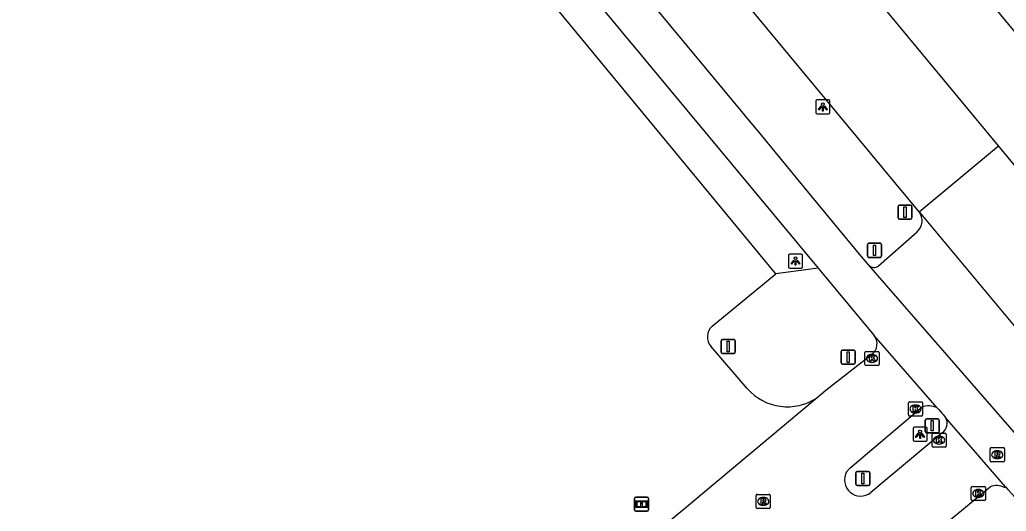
# Model space of a CAD drawing. Extents: x 156141 to 158132, y 385651 to 388399.
# Drawn here: x 157235 to 157305.1, y 386836.3 to 386871.2 of the extents above; entities that cross this region are included whole.
import ezdxf

# ---------------------------------------------------------------- set-up
doc = ezdxf.new("R2010")
doc.units = 0
for name, color, linetype in [('IMGEO_Berm_groen', 7, 'Continuous'), ('IMGEO_Fietspad_gesloten', 7, 'Continuous'), ('IMGEO_Groenvoorziening', 7, 'Continuous'), ('IMGEO_Hek', 7, 'Continuous'), ('IMGEO_Informatiebord', 7, 'Continuous'), ('IMGEO_Kolk', 7, 'Continuous'), ('IMGEO_Lichtpunt', 7, 'Continuous'), ('IMGEO_Rijbaan_lokaal_gesloten', 7, 'Continuous'), ('IMGEO_Rijbaan_lokaal_open', 7, 'Continuous'), ('IMGEO_Rioolput', 7, 'Continuous'), ('IMGEO_Verkeersbordpaal', 7, 'Continuous')]:
    doc.layers.add(name, color=color, linetype=linetype)

msp = doc.modelspace()

# ---------------------------------------------------------------- linework, layer by layer
at = {"layer": 'IMGEO_Berm_groen'}
msp.add_lwpolyline([(157284.844, 386895.533), (157300.587, 386876.543), (157345.88, 386821.789), (157383.128, 386776.761), (157405.264, 386750), (157412.601, 386741.13)], dxfattribs=at)
at = {"layer": 'IMGEO_Fietspad_gesloten'}
for points in [[(157242.501, 386913.018), (157260.151, 386891.618), (157276.215, 386872.22), (157291.723, 386853.572)], [(157295.329, 386853.774), (157294.671, 386854.555), (157291.271, 386858.658), (157287.92, 386862.757), (157271.628, 386882.378)], [(157291.723, 386853.572), (157295.688, 386848.805)], [(157300.185, 386843.649), (157300.296, 386843.522), (157300.516, 386843.268), (157300.606, 386843.163), (157300.771, 386842.972)], [(157305.026, 386838.048), (157305.207, 386837.839), (157306.254, 386836.693)]]:
    msp.add_lwpolyline(points, dxfattribs=at)
at = {"layer": 'IMGEO_Groenvoorziening'}
for points in [[(157288.716, 386853.161), (157259.099, 386889.064), (157240.867, 386911.803), (157241.165, 386912.065)], [(157291.723, 386853.572), (157288.716, 386853.161)], [(157284.192, 386849.459), (157288.716, 386853.161)], [(157286.688, 386845.01), (157284.112, 386848.02)]]:
    msp.add_lwpolyline(points, dxfattribs=at)
for centre, radius, start, end in [((157284.868, 386848.7), 1.017, 131.68663, 221.9493), ((157289.54, 386847.53), 3.806, 221.46495, 303.73438)]:
    msp.add_arc(centre, radius, start, end, dxfattribs=at)
at = {"layer": 'IMGEO_Hek'}
msp.add_lwpolyline([(157300.587, 386876.543), (157345.88, 386821.789)], dxfattribs=at)
at = {"layer": 'IMGEO_Informatiebord'}
for p, q in [((157278.779, 386837.301), (157279.569, 386837.301)), ((157279.569, 386837.301), (157278.779, 386837.301)), ((157278.679, 386836.401), (157278.679, 386837.201)), ((157278.679, 386837.201), (157278.679, 386836.401)), ((157279.669, 386837.201), (157279.669, 386836.401)), ((157279.669, 386836.401), (157279.669, 386837.201)), ((157279.569, 386836.301), (157278.779, 386836.301)), ((157278.779, 386836.301), (157279.569, 386836.301))]:
    msp.add_line(p, q, dxfattribs=at)
for points in [[(157278.78, 386837.033), (157279.568, 386837.033), (157279.568, 386836.569), (157278.78, 386836.569), (157278.78, 386837.033)], [(157278.845, 386836.968), (157278.845, 386836.634), (157279.12, 386836.634), (157279.121, 386836.847), (157279.225, 386836.848), (157279.226, 386836.634), (157279.503, 386836.634), (157279.503, 386836.968), (157279.227, 386836.968), (157279.227, 386836.888), (157279.121, 386836.888), (157279.121, 386836.968), (157278.845, 386836.968)]]:
    msp.add_lwpolyline(points, dxfattribs=at)
for centre, start, end in [((157278.779, 386837.201), 90, 180), ((157278.779, 386837.201), 90, 180), ((157279.569, 386837.201), 0, 90), ((157279.569, 386837.201), 360, 90), ((157278.779, 386836.401), 180, 270), ((157278.779, 386836.401), 180, 270), ((157279.569, 386836.401), 270, 0), ((157279.569, 386836.401), 270, 0)]:
    msp.add_arc(centre, 0.1, start, end, dxfattribs=at)
at = {"layer": 'IMGEO_Kolk'}
for p, q in [((157295.049, 386846.733), (157295.049, 386847.585)), ((157295.124, 386847.659), (157295.976, 386847.659)), ((157295.537, 386847.439), (157295.562, 386847.439)), ((157296.05, 386847.585), (157296.05, 386846.733)), ((157295.976, 386846.659), (157295.124, 386846.659)), ((157295.56, 386846.879), (157295.535, 386846.879)), ((157298.141, 386843.142), (157298.141, 386843.994)), ((157298.216, 386844.068), (157299.068, 386844.068)), ((157298.629, 386843.848), (157298.654, 386843.848)), ((157299.142, 386843.994), (157299.142, 386843.142)), ((157299.068, 386843.068), (157298.216, 386843.068)), ((157298.652, 386843.288), (157298.627, 386843.288)), ((157299.815, 386840.931), (157299.815, 386841.783)), ((157299.89, 386841.857), (157300.742, 386841.857)), ((157300.303, 386841.637), (157300.328, 386841.637)), ((157300.816, 386841.783), (157300.816, 386840.931)), ((157300.742, 386840.857), (157299.89, 386840.857)), ((157300.326, 386841.077), (157300.301, 386841.077)), ((157302.605, 386837.141), (157302.605, 386837.993)), ((157302.68, 386838.067), (157303.532, 386838.067)), ((157303.606, 386837.993), (157303.606, 386837.141)), ((157303.116, 386837.287), (157303.091, 386837.287)), ((157303.093, 386837.847), (157303.118, 386837.847)), ((157303.532, 386837.067), (157302.68, 386837.067))]:
    msp.add_line(p, q, dxfattribs=at)
for points in [[(157295.049, 386846.733), (157295.049, 386847.585)], [(157295.124, 386847.659), (157295.976, 386847.659)], [(157295.37, 386847.359), (157295.493, 386847.359), (157295.493, 386847.208), (157295.623, 386847.359), (157295.787, 386847.359), (157295.641, 386847.208), (157295.794, 386846.959), (157295.642, 386846.959), (157295.557, 386847.123), (157295.493, 386847.056), (157295.493, 386846.959), (157295.37, 386846.959), (157295.37, 386847.359)], [(157296.05, 386847.585), (157296.05, 386846.733)], [(157295.976, 386846.659), (157295.124, 386846.659)], [(157298.141, 386843.142), (157298.141, 386843.994)], [(157298.216, 386844.068), (157299.068, 386844.068)], [(157298.462, 386843.768), (157298.585, 386843.768), (157298.585, 386843.617), (157298.715, 386843.768), (157298.879, 386843.768), (157298.733, 386843.617), (157298.886, 386843.368), (157298.734, 386843.368), (157298.649, 386843.532), (157298.585, 386843.465), (157298.585, 386843.368), (157298.462, 386843.368), (157298.462, 386843.768)], [(157299.142, 386843.994), (157299.142, 386843.142)], [(157299.068, 386843.068), (157298.216, 386843.068)], [(157299.815, 386840.931), (157299.815, 386841.783)], [(157299.89, 386841.857), (157300.742, 386841.857)], [(157300.136, 386841.557), (157300.259, 386841.557), (157300.259, 386841.406), (157300.389, 386841.557), (157300.553, 386841.557), (157300.407, 386841.406), (157300.56, 386841.157), (157300.408, 386841.157), (157300.323, 386841.321), (157300.259, 386841.254), (157300.259, 386841.157), (157300.136, 386841.157), (157300.136, 386841.557)], [(157300.816, 386841.783), (157300.816, 386840.931)], [(157300.742, 386840.857), (157299.89, 386840.857)], [(157302.605, 386837.141), (157302.605, 386837.993)], [(157302.68, 386838.067), (157303.532, 386838.067)], [(157303.606, 386837.993), (157303.606, 386837.141)], [(157302.926, 386837.767), (157303.049, 386837.767), (157303.049, 386837.616), (157303.179, 386837.767), (157303.343, 386837.767), (157303.197, 386837.616), (157303.35, 386837.367), (157303.198, 386837.367), (157303.113, 386837.531), (157303.049, 386837.464), (157303.049, 386837.367), (157302.926, 386837.367), (157302.926, 386837.767)], [(157303.532, 386837.067), (157302.68, 386837.067)]]:
    msp.add_lwpolyline(points, dxfattribs=at)
for centre, start, end in [((157295.126, 386847.583), 91.55205, 178.44795), ((157295.126, 386847.583), 91.55205, 178.44795), ((157295.974, 386847.583), 1.55205, 88.44795), ((157295.974, 386847.583), 1.55205, 88.44795), ((157295.126, 386846.735), 181.55205, 268.44795), ((157295.126, 386846.735), 181.55205, 268.44795), ((157295.974, 386846.735), 271.55205, 358.44795), ((157295.974, 386846.735), 271.55205, 358.44795), ((157298.218, 386843.992), 91.55205, 178.44795), ((157298.218, 386843.992), 91.55205, 178.44795), ((157299.066, 386843.992), 1.55205, 88.44795), ((157299.066, 386843.992), 1.55205, 88.44795), ((157298.218, 386843.144), 181.55205, 268.44795), ((157298.218, 386843.144), 181.55205, 268.44795), ((157299.066, 386843.144), 271.55205, 358.44795), ((157299.066, 386843.144), 271.55205, 358.44795), ((157299.892, 386841.781), 91.55205, 178.44795), ((157299.892, 386841.781), 91.55205, 178.44795), ((157300.74, 386841.781), 1.55205, 88.44795), ((157300.74, 386841.781), 1.55205, 88.44795), ((157299.892, 386840.933), 181.55205, 268.44795), ((157299.892, 386840.933), 181.55205, 268.44795), ((157300.74, 386840.933), 271.55205, 358.44795), ((157300.74, 386840.933), 271.55205, 358.44795), ((157302.682, 386837.991), 91.55205, 178.44795), ((157302.682, 386837.991), 91.55205, 178.44795), ((157303.53, 386837.991), 1.55205, 88.44795), ((157303.53, 386837.991), 1.55205, 88.44795), ((157302.682, 386837.143), 181.55205, 268.44795), ((157302.682, 386837.143), 181.55205, 268.44795), ((157303.53, 386837.143), 271.55205, 358.44795), ((157303.53, 386837.143), 271.55205, 358.44795)]:
    msp.add_arc(centre, 0.0765, start, end, dxfattribs=at)
for centre, major_axis, ratio, start_param, end_param in [((157295.536, 386847.159), (-0.387, 0.002), 0.722429, 4.712389, 7.853982), ((157295.561, 386847.159), (-0.39, 0.002), 0.717154, 1.570796, 4.712389), ((157298.628, 386843.568), (-0.387, 0.002), 0.722429, 4.712389, 7.853982), ((157298.653, 386843.568), (-0.39, 0.002), 0.717154, 1.570796, 4.712389), ((157300.302, 386841.357), (-0.387, 0.002), 0.722429, 4.712389, 7.853982), ((157300.327, 386841.357), (-0.39, 0.002), 0.717154, 1.570796, 4.712389), ((157303.092, 386837.567), (-0.387, 0.002), 0.722429, 4.712389, 7.853982), ((157303.117, 386837.567), (-0.39, 0.002), 0.717154, 1.570796, 4.712389)]:
    msp.add_ellipse(centre, major_axis=major_axis, ratio=ratio, start_param=start_param, end_param=end_param, dxfattribs=at)
at = {"layer": 'IMGEO_Lichtpunt'}
for p, q in [((157291.557, 386865.426), (157291.557, 386864.619)), ((157291.557, 386865.426), (157291.557, 386864.619)), ((157292.459, 386865.521), (157291.651, 386865.521)), ((157292.459, 386865.521), (157291.651, 386865.521)), ((157292.553, 386864.619), (157292.553, 386865.426)), ((157292.553, 386864.619), (157292.553, 386865.426)), ((157291.651, 386864.525), (157292.459, 386864.525)), ((157291.651, 386864.525), (157292.459, 386864.525)), ((157289.617, 386854.476), (157289.617, 386853.669)), ((157289.617, 386854.476), (157289.617, 386853.669)), ((157290.519, 386854.571), (157289.711, 386854.571)), ((157290.519, 386854.571), (157289.711, 386854.571)), ((157290.613, 386853.669), (157290.613, 386854.476)), ((157290.613, 386853.669), (157290.613, 386854.476)), ((157289.711, 386853.575), (157290.519, 386853.575)), ((157289.711, 386853.575), (157290.519, 386853.575)), ((157298.464, 386842.175), (157298.464, 386841.368)), ((157298.464, 386842.175), (157298.464, 386841.368)), ((157299.366, 386842.27), (157298.558, 386842.27)), ((157299.366, 386842.27), (157298.558, 386842.27)), ((157299.46, 386841.368), (157299.46, 386842.175)), ((157299.46, 386841.368), (157299.46, 386842.175)), ((157298.558, 386841.274), (157299.366, 386841.274)), ((157298.558, 386841.274), (157299.366, 386841.274))]:
    msp.add_line(p, q, dxfattribs=at)
for points in [[(157291.931, 386865.09), (157291.97, 386865.062), (157291.782, 386864.8), (157291.744, 386864.827), (157291.931, 386865.09)], [(157292.033, 386865.042), (157292.08, 386865.042), (157292.08, 386864.72), (157292.033, 386864.72), (157292.033, 386865.042)], [(157292.143, 386865.062), (157292.181, 386865.089), (157292.368, 386864.827), (157292.329, 386864.799), (157292.143, 386865.062)], [(157289.991, 386854.14), (157290.03, 386854.112), (157289.842, 386853.85), (157289.804, 386853.877), (157289.991, 386854.14)], [(157290.093, 386854.092), (157290.14, 386854.092), (157290.14, 386853.77), (157290.093, 386853.77), (157290.093, 386854.092)], [(157290.203, 386854.112), (157290.241, 386854.139), (157290.428, 386853.877), (157290.389, 386853.849), (157290.203, 386854.112)], [(157298.838, 386841.839), (157298.877, 386841.811), (157298.689, 386841.549), (157298.651, 386841.576), (157298.838, 386841.839)], [(157298.94, 386841.791), (157298.987, 386841.791), (157298.987, 386841.469), (157298.94, 386841.469), (157298.94, 386841.791)], [(157299.05, 386841.811), (157299.088, 386841.838), (157299.275, 386841.576), (157299.236, 386841.548), (157299.05, 386841.811)]]:
    msp.add_lwpolyline(points, dxfattribs=at)
for centre in [(157292.056, 386865.224), (157290.116, 386854.274), (157298.963, 386841.973)]:
    msp.add_circle(centre, 0.0994, dxfattribs=at)
for centre, start, end in [((157291.651, 386865.426), 90, 180), ((157291.651, 386865.426), 90, 180), ((157292.459, 386865.426), 0, 90), ((157292.459, 386865.426), 0, 90), ((157291.651, 386864.619), 180, 270), ((157291.651, 386864.619), 180, 270), ((157292.459, 386864.619), 270, 0), ((157292.459, 386864.619), 270, 360), ((157289.711, 386854.476), 90, 180), ((157289.711, 386854.476), 90, 180), ((157290.519, 386854.476), 0, 90), ((157290.519, 386854.476), 0, 90), ((157289.711, 386853.669), 180, 270), ((157289.711, 386853.669), 180, 270), ((157290.519, 386853.669), 270, 0), ((157290.519, 386853.669), 270, 360), ((157298.558, 386842.175), 90, 180), ((157298.558, 386842.175), 90, 180), ((157299.366, 386842.175), 0, 90), ((157299.366, 386842.175), 0, 90), ((157298.558, 386841.368), 180, 270), ((157298.558, 386841.368), 180, 270), ((157299.366, 386841.368), 270, 0), ((157299.366, 386841.368), 270, 360)]:
    msp.add_arc(centre, 0.0946, start, end, dxfattribs=at)
at = {"layer": 'IMGEO_Rijbaan_lokaal_gesloten'}
for points in [[(157304.542, 386862.255), (157287.34, 386883.018), (157286.267, 386884.319)], [(157298.899, 386857.58), (157286.349, 386872.725)], [(157298.899, 386857.58), (157304.542, 386862.255)], [(157394.653, 386753.392), (157378.744, 386772.618), (157348.747, 386808.898), (157341.232, 386817.969), (157304.542, 386862.255)], [(157298.899, 386857.58), (157313.812, 386839.665)]]:
    msp.add_lwpolyline(points, dxfattribs=at)
at = {"layer": 'IMGEO_Rijbaan_lokaal_open'}
for points in [[(157296.014, 386853.737), (157298.749, 386856.15)], [(157309.797, 386837.156), (157295.329, 386853.774)], [(157300.185, 386843.649), (157295.688, 386848.805)], [(157295.52, 386847.42), (157292.281, 386844.89), (157291.654, 386844.365)], [(157291.654, 386844.365), (157282.228, 386836.48), (157264.413, 386821.748), (157248.353, 386808.358), (157237.118, 386799.093)], [(157293.747, 386839.11), (157293.975, 386839.367), (157299.086, 386843.706)], [(157305.026, 386838.048), (157300.771, 386842.972)], [(157300.528, 386841.865), (157295.46, 386837.625)], [(157230.441, 386776.945), (157247.357, 386791.106), (157260.804, 386802.441), (157303.944, 386838.043)], [(157304.958, 386837.986), (157305.026, 386838.048)]]:
    msp.add_lwpolyline(points, dxfattribs=at)
for centre, radius, start, end in [((157298.04, 386856.947), 1.067, 311.65867, 36.36503), ((157295.691, 386854.113), 0.496, 223.1601, 310.65629), ((157294.945, 386848.192), 0.963, 306.66547, 39.5022), ((157299.569, 386842.401), 1.392, 63.74126, 110.32073), ((157300.081, 386842.543), 0.812, 303.38592, 31.85256), ((157294.746, 386838.532), 1.154, 149.93206, 308.22389), ((157304.39, 386836.932), 1.197, 61.68101, 111.88423)]:
    msp.add_arc(centre, radius, start, end, dxfattribs=at)
at = {"layer": 'IMGEO_Rioolput'}
for p, q in [((157303.949, 386839.893), (157303.949, 386840.745)), ((157304.024, 386840.819), (157304.876, 386840.819)), ((157304.95, 386840.745), (157304.95, 386839.893)), ((157304.437, 386840.599), (157304.462, 386840.599)), ((157304.876, 386839.819), (157304.024, 386839.819)), ((157304.46, 386840.039), (157304.435, 386840.039)), ((157287.324, 386836.578), (157287.324, 386837.43)), ((157287.399, 386837.504), (157288.251, 386837.504)), ((157287.812, 386837.284), (157287.837, 386837.284)), ((157288.325, 386837.43), (157288.325, 386836.578)), ((157287.835, 386836.724), (157287.81, 386836.724)), ((157288.251, 386836.504), (157287.399, 386836.504))]:
    msp.add_line(p, q, dxfattribs=at)
for points in [[(157303.949, 386839.893), (157303.949, 386840.745)], [(157304.024, 386840.819), (157304.876, 386840.819)], [(157304.95, 386840.745), (157304.95, 386839.893)], [(157304.538, 386840.517), (157304.286, 386840.519), (157304.286, 386840.119)], [(157304.286, 386840.119), (157304.41, 386840.119), (157304.41, 386840.281), (157304.421, 386840.281)], [(157304.464, 386840.438), (157304.41, 386840.438), (157304.41, 386840.357)], [(157304.41, 386840.357), (157304.462, 386840.357)], [(157304.468, 386840.252), (157304.539, 386840.119), (157304.679, 386840.119), (157304.614, 386840.245)], [(157304.876, 386839.819), (157304.024, 386839.819)], [(157287.324, 386836.578), (157287.324, 386837.43)], [(157287.399, 386837.504), (157288.251, 386837.504)], [(157288.325, 386837.43), (157288.325, 386836.578)], [(157287.913, 386837.202), (157287.661, 386837.204), (157287.661, 386836.804)], [(157287.661, 386836.804), (157287.785, 386836.804), (157287.785, 386836.966), (157287.796, 386836.966)], [(157287.839, 386837.123), (157287.785, 386837.123), (157287.785, 386837.042)], [(157287.785, 386837.042), (157287.837, 386837.042)], [(157287.843, 386836.937), (157287.914, 386836.804), (157288.054, 386836.804), (157287.989, 386836.93)], [(157288.251, 386836.504), (157287.399, 386836.504)]]:
    msp.add_lwpolyline(points, dxfattribs=at)
for centre, radius, start, end in [((157304.026, 386840.743), 0.0765, 91.55205, 178.44795), ((157304.026, 386840.743), 0.0765, 91.55205, 178.44795), ((157304.874, 386840.743), 0.0765, 1.55205, 88.44795), ((157304.874, 386840.743), 0.0765, 1.55205, 88.44795), ((157304.42, 386840.228), 0.0533, 26.02933, 88.69889), ((157304.446, 386840.546), 0.19, 274.7715, 282.96867), ((157304.47, 386840.342), 0.0964, 77.00612, 93.18647), ((157304.484, 386840.399), 0.0378, 276.66336, 79.67722), ((157304.537, 386840.407), 0.109, 350.36119, 89.41601), ((157304.535, 386840.407), 0.112, 277.58423, 350.98172), ((157304.519, 386840.192), 0.108, 29.51342, 73.79051), ((157304.026, 386839.895), 0.0765, 181.55205, 268.44795), ((157304.026, 386839.895), 0.0765, 181.55205, 268.44795), ((157304.874, 386839.895), 0.0765, 271.55205, 358.44795), ((157304.874, 386839.895), 0.0765, 271.55205, 358.44795), ((157287.401, 386837.428), 0.0765, 91.55205, 178.44795), ((157287.401, 386837.428), 0.0765, 91.55205, 178.44795), ((157288.249, 386837.428), 0.0765, 1.55205, 88.44795), ((157288.249, 386837.428), 0.0765, 1.55205, 88.44795), ((157287.401, 386836.58), 0.0765, 181.55205, 268.44795), ((157287.401, 386836.58), 0.0765, 181.55205, 268.44795), ((157287.795, 386836.913), 0.0533, 26.02933, 88.69889), ((157287.821, 386837.231), 0.19, 274.7715, 282.96867), ((157287.845, 386837.027), 0.0964, 77.00612, 93.18647), ((157287.859, 386837.084), 0.0378, 276.66336, 79.67722), ((157287.912, 386837.092), 0.109, 350.36119, 89.41601), ((157287.91, 386837.092), 0.112, 277.58423, 350.98172), ((157287.894, 386836.877), 0.108, 29.51342, 73.79051), ((157288.249, 386836.58), 0.0765, 271.55205, 358.44795), ((157288.249, 386836.58), 0.0765, 271.55205, 358.44795)]:
    msp.add_arc(centre, radius, start, end, dxfattribs=at)
for centre, major_axis, ratio, start_param, end_param in [((157304.436, 386840.319), (-0.387, 0.002), 0.722429, 4.712389, 7.853982), ((157304.461, 386840.319), (-0.39, 0.002), 0.717154, 1.570796, 4.712389), ((157287.811, 386837.004), (-0.387, 0.002), 0.722429, 4.712389, 7.853982), ((157287.836, 386837.004), (-0.39, 0.002), 0.717154, 1.570796, 4.712389)]:
    msp.add_ellipse(centre, major_axis=major_axis, ratio=ratio, start_param=start_param, end_param=end_param, dxfattribs=at)
at = {"layer": 'IMGEO_Verkeersbordpaal'}
for p, q in [((157297.399, 386857.153), (157297.399, 386857.953)), ((157297.399, 386857.953), (157297.399, 386857.153)), ((157297.499, 386858.053), (157298.289, 386858.053)), ((157298.289, 386858.053), (157297.499, 386858.053)), ((157298.389, 386857.953), (157298.389, 386857.153)), ((157298.389, 386857.153), (157298.389, 386857.953)), ((157298.289, 386857.053), (157297.499, 386857.053)), ((157297.499, 386857.053), (157298.289, 386857.053)), ((157295.229, 386854.434), (157295.229, 386855.234)), ((157295.229, 386855.234), (157295.229, 386854.434)), ((157295.329, 386855.334), (157296.119, 386855.334)), ((157296.119, 386855.334), (157295.329, 386855.334)), ((157296.219, 386855.234), (157296.219, 386854.434)), ((157296.219, 386854.434), (157296.219, 386855.234)), ((157296.119, 386854.334), (157295.329, 386854.334)), ((157295.329, 386854.334), (157296.119, 386854.334)), ((157284.933, 386848.508), (157285.723, 386848.508)), ((157285.723, 386848.508), (157284.933, 386848.508)), ((157284.833, 386847.608), (157284.833, 386848.408)), ((157284.833, 386848.408), (157284.833, 386847.608)), ((157285.823, 386848.408), (157285.823, 386847.608)), ((157285.823, 386847.608), (157285.823, 386848.408)), ((157285.723, 386847.508), (157284.933, 386847.508)), ((157284.933, 386847.508), (157285.723, 386847.508)), ((157293.361, 386846.849), (157293.361, 386847.649)), ((157293.361, 386847.649), (157293.361, 386846.849)), ((157293.461, 386847.749), (157294.251, 386847.749)), ((157294.251, 386847.749), (157293.461, 386847.749)), ((157294.351, 386847.649), (157294.351, 386846.849)), ((157294.351, 386846.849), (157294.351, 386847.649)), ((157294.251, 386846.749), (157293.461, 386846.749)), ((157293.461, 386846.749), (157294.251, 386846.749)), ((157299.433, 386842.878), (157300.223, 386842.878)), ((157300.223, 386842.878), (157299.433, 386842.878)), ((157299.333, 386841.978), (157299.333, 386842.778)), ((157299.333, 386842.778), (157299.333, 386841.978)), ((157300.323, 386842.778), (157300.323, 386841.978)), ((157300.323, 386841.978), (157300.323, 386842.778)), ((157300.223, 386841.878), (157299.433, 386841.878)), ((157299.433, 386841.878), (157300.223, 386841.878)), ((157294.405, 386838.23), (157294.405, 386839.03)), ((157294.405, 386839.03), (157294.405, 386838.23)), ((157294.505, 386839.13), (157295.295, 386839.13)), ((157295.295, 386839.13), (157294.505, 386839.13)), ((157295.395, 386839.03), (157295.395, 386838.23)), ((157295.395, 386838.23), (157295.395, 386839.03)), ((157295.295, 386838.13), (157294.505, 386838.13)), ((157294.505, 386838.13), (157295.295, 386838.13))]:
    msp.add_line(p, q, dxfattribs=at)
for points in [[(157297.819, 386857.928), (157297.969, 386857.928), (157297.969, 386857.178), (157297.819, 386857.178), (157297.819, 386857.928)], [(157295.649, 386855.209), (157295.799, 386855.209), (157295.799, 386854.459), (157295.649, 386854.459), (157295.649, 386855.209)], [(157285.253, 386848.383), (157285.403, 386848.383), (157285.403, 386847.633), (157285.253, 386847.633), (157285.253, 386848.383)], [(157293.781, 386847.624), (157293.931, 386847.624), (157293.931, 386846.874), (157293.781, 386846.874), (157293.781, 386847.624)], [(157299.753, 386842.753), (157299.903, 386842.753), (157299.903, 386842.003), (157299.753, 386842.003), (157299.753, 386842.753)], [(157294.825, 386839.005), (157294.975, 386839.005), (157294.975, 386838.255), (157294.825, 386838.255), (157294.825, 386839.005)]]:
    msp.add_lwpolyline(points, dxfattribs=at)
for centre, start, end in [((157297.499, 386857.953), 90, 180), ((157297.499, 386857.953), 90, 180), ((157298.289, 386857.953), 0, 90), ((157298.289, 386857.953), 360, 90), ((157297.499, 386857.153), 180, 270), ((157297.499, 386857.153), 180, 270), ((157298.289, 386857.153), 270, 0), ((157298.289, 386857.153), 270, 0), ((157295.329, 386855.234), 90, 180), ((157295.329, 386855.234), 90, 180), ((157296.119, 386855.234), 0, 90), ((157296.119, 386855.234), 360, 90), ((157295.329, 386854.434), 180, 270), ((157295.329, 386854.434), 180, 270), ((157296.119, 386854.434), 270, 0), ((157296.119, 386854.434), 270, 0), ((157284.933, 386848.408), 90, 180), ((157284.933, 386848.408), 90, 180), ((157285.723, 386848.408), 0, 90), ((157285.723, 386848.408), 360, 90), ((157284.933, 386847.608), 180, 270), ((157284.933, 386847.608), 180, 270), ((157285.723, 386847.608), 270, 0), ((157285.723, 386847.608), 270, 0), ((157293.461, 386847.649), 90, 180), ((157293.461, 386847.649), 90, 180), ((157294.251, 386847.649), 0, 90), ((157294.251, 386847.649), 360, 90), ((157293.461, 386846.849), 180, 270), ((157293.461, 386846.849), 180, 270), ((157294.251, 386846.849), 270, 0), ((157294.251, 386846.849), 270, 0), ((157299.433, 386842.778), 90, 180), ((157299.433, 386842.778), 90, 180), ((157300.223, 386842.778), 0, 90), ((157300.223, 386842.778), 360, 90), ((157299.433, 386841.978), 180, 270), ((157299.433, 386841.978), 180, 270), ((157300.223, 386841.978), 270, 0), ((157300.223, 386841.978), 270, 0), ((157294.505, 386839.03), 90, 180), ((157294.505, 386839.03), 90, 180), ((157295.295, 386839.03), 0, 90), ((157295.295, 386839.03), 360, 90), ((157294.505, 386838.23), 180, 270), ((157294.505, 386838.23), 180, 270), ((157295.295, 386838.23), 270, 0), ((157295.295, 386838.23), 270, 0)]:
    msp.add_arc(centre, 0.1, start, end, dxfattribs=at)

doc.saveas('drawing.dxf')
